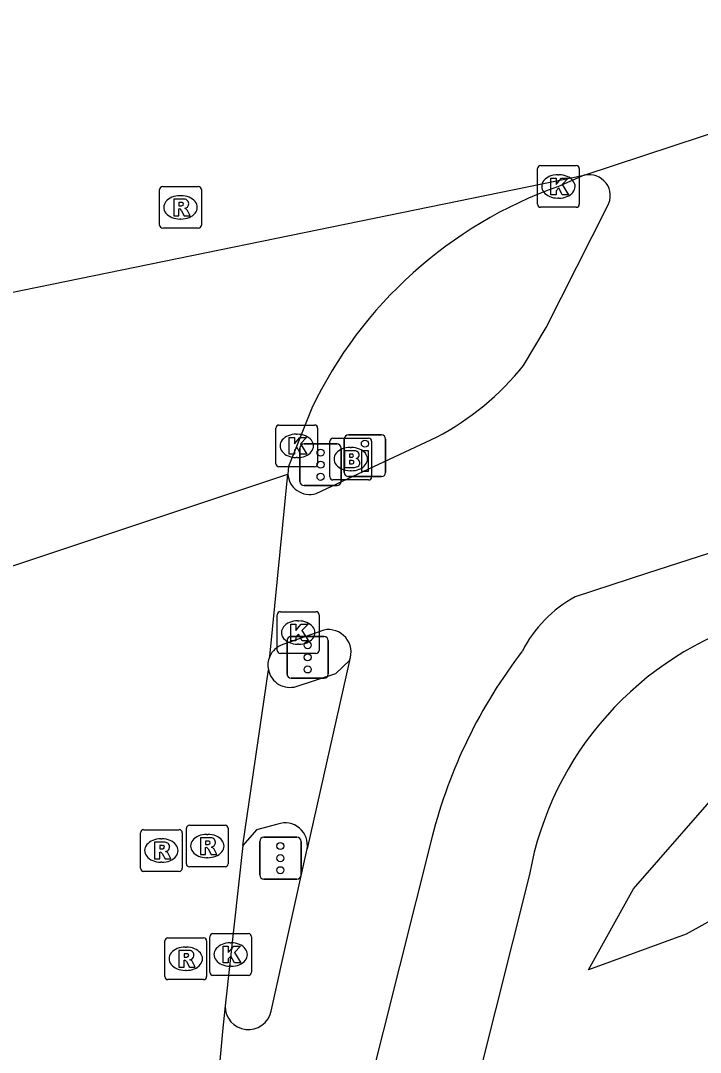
# Model space of a CAD drawing. Extents: x 160732 to 162105, y 387428 to 388479.
# Drawn here: x 161853.2 to 161869.48, y 388361.07 to 388385.79 of the extents above; entities that cross this region are included whole.
import ezdxf

# ---------------------------------------------------------------- set-up
doc = ezdxf.new("R2010")
doc.units = 0
for name, color, linetype in [('IMGEO_Brandkraan', 7, 'Continuous'), ('IMGEO_Drukknoppaal', 7, 'Continuous'), ('IMGEO_Fietspad_gesloten', 7, 'Continuous'), ('IMGEO_Groenvoorziening', 7, 'Continuous'), ('IMGEO_Kolk', 7, 'Continuous'), ('IMGEO_Rijbaan_lokaal_gesloten', 7, 'Continuous'), ('IMGEO_Rijbaan_regionaal_gesloten', 7, 'Continuous'), ('IMGEO_Rioolput', 7, 'Continuous'), ('IMGEO_Verkeersregelinstallatiepaal', 7, 'Continuous'), ('IMGEO_Voetpad_open', 7, 'Continuous')]:
    doc.layers.add(name, color=color, linetype=linetype)

msp = doc.modelspace()

# ---------------------------------------------------------------- linework, layer by layer
at = {"layer": 'IMGEO_Brandkraan'}
for p, q in [((161860.607, 388374.859), (161860.607, 388375.711)), ((161860.682, 388375.785), (161861.534, 388375.785)), ((161861.608, 388375.711), (161861.608, 388374.859)), ((161861.095, 388375.565), (161861.12, 388375.565)), ((161861.118, 388375.005), (161861.093, 388375.005)), ((161861.534, 388374.785), (161860.682, 388374.785))]:
    msp.add_line(p, q, dxfattribs=at)
for points in [[(161860.607, 388374.859), (161860.607, 388375.711)], [(161860.682, 388375.785), (161861.534, 388375.785)], [(161861.608, 388375.711), (161861.608, 388374.859)], [(161860.955, 388375.485), (161860.955, 388375.085), (161861.168, 388375.085)], [(161861.186, 388375.485), (161860.955, 388375.485)], [(161861.134, 388375.404), (161861.08, 388375.404), (161861.08, 388375.328)], [(161861.08, 388375.328), (161861.133, 388375.328)], [(161861.142, 388375.252), (161861.08, 388375.252), (161861.08, 388375.171)], [(161861.08, 388375.171), (161861.142, 388375.171)], [(161861.534, 388374.785), (161860.682, 388374.785)]]:
    msp.add_lwpolyline(points, dxfattribs=at)
for centre, radius, start, end in [((161860.684, 388375.709), 0.0765, 91.552, 178.448), ((161860.684, 388375.709), 0.0765, 91.552, 178.448), ((161861.532, 388375.709), 0.0765, 1.552, 88.448), ((161861.532, 388375.709), 0.0765, 1.552, 88.448), ((161861.135, 388375.366), 0.0379, 267.8285, 90.9355), ((161861.19, 388375.34), 0.145, 59.4692, 91.5367), ((161861.215, 388375.387), 0.0922, 285.5137, 58.1501), ((161861.143, 388375.211), 0.0404, 269.8759, 90.5077), ((161861.174, 388375.336), 0.251, 268.6676, 293.5347), ((161861.22, 388375.195), 0.105, 301.3115, 78.989), ((161860.684, 388374.861), 0.0765, 181.552, 268.448), ((161860.684, 388374.861), 0.0765, 181.552, 268.448), ((161861.532, 388374.861), 0.0765, 271.552, 358.448), ((161861.532, 388374.861), 0.0765, 271.552, 358.448)]:
    msp.add_arc(centre, radius, start, end, dxfattribs=at)
for centre, major_axis, ratio, start_param, end_param in [((161861.094, 388375.285), (-0.387, 0.002), 0.722429, 4.712389, 7.853982), ((161861.119, 388375.285), (-0.39, 0.002), 0.717154, 1.570796, 4.712389)]:
    msp.add_ellipse(centre, major_axis=major_axis, ratio=ratio, start_param=start_param, end_param=end_param, dxfattribs=at)
at = {"layer": 'IMGEO_Drukknoppaal'}
for p, q in [((161861.052, 388375.864), (161861.842, 388375.864)), ((161861.842, 388375.864), (161861.052, 388375.864)), ((161860.952, 388374.964), (161860.952, 388375.764)), ((161860.952, 388375.764), (161860.952, 388374.964)), ((161861.942, 388375.764), (161861.942, 388374.964)), ((161861.942, 388374.964), (161861.942, 388375.764)), ((161861.842, 388374.864), (161861.052, 388374.864)), ((161861.052, 388374.864), (161861.842, 388374.864))]:
    msp.add_line(p, q, dxfattribs=at)
msp.add_lwpolyline([(161861.522, 388375.489), (161861.522, 388374.989), (161861.372, 388374.989), (161861.372, 388375.489), (161861.522, 388375.489)], dxfattribs=at)
msp.add_circle((161861.447, 388375.654), 0.085, dxfattribs=at)
for centre, start, end in [((161861.052, 388375.764), 90, 180), ((161861.052, 388375.764), 90, 180), ((161861.842, 388375.764), 0, 90), ((161861.842, 388375.764), 360, 90), ((161861.052, 388374.964), 180, 270), ((161861.052, 388374.964), 180, 270), ((161861.842, 388374.964), 270, 0), ((161861.842, 388374.964), 270, 0)]:
    msp.add_arc(centre, 0.1, start, end, dxfattribs=at)
at = {"layer": 'IMGEO_Fietspad_gesloten'}
for points in [[(161932.495, 388393.294), (161868.221, 388372.548), (161866.487, 388371.983)], [(161865.25, 388377.53), (161865.789, 388378.436), (161867.262, 388381.348)], [(161860.276, 388374.457), (161863.166, 388375.812)], [(161860.463, 388371.188), (161859.479, 388370.84)], [(161861.077, 388370.458), (161860.06, 388365.942)], [(161863.059, 388366.242), (161858.376, 388347.61)], [(161859.198, 388362.053), (161860.06, 388365.942)]]:
    msp.add_lwpolyline(points, dxfattribs=at)
for centre, radius, start, end in [((161866.822, 388381.596), 0.505, 330.6074, 103.7993), ((161860.065, 388381.696), 6.651, 297.7865, 321.2162), ((161860.126, 388374.964), 0.529, 184.2575, 286.4315), ((161867.94, 388369.298), 3.053, 118.4116, 153.0163), ((161860.573, 388370.657), 0.542, 338.4116, 101.7225), ((161859.651, 388370.34), 0.529, 109.0277, 156.6036), ((161874.923, 388363.217), 12.244, 142.4282, 165.6974), ((161858.653, 388362.17), 0.558, 179.2008, 347.8681)]:
    msp.add_arc(centre, radius, start, end, dxfattribs=at)
at = {"layer": 'IMGEO_Groenvoorziening'}
msp.add_lwpolyline([(161934.234, 388381.812), (161912.346, 388376.22), (161886.85, 388370.001), (161874.452, 388366.391), (161872.046, 388365.503), (161869.141, 388363.897), (161866.804, 388363.043), (161867.879, 388364.984), (161870.252, 388367.698)], dxfattribs=at)
at = {"layer": 'IMGEO_Kolk'}
for p, q in [((161865.657, 388382.319), (161866.509, 388382.319)), ((161865.582, 388381.393), (161865.582, 388382.245)), ((161866.07, 388382.099), (161866.095, 388382.099)), ((161866.583, 388382.245), (161866.583, 388381.393)), ((161866.093, 388381.539), (161866.068, 388381.539)), ((161866.509, 388381.319), (161865.657, 388381.319)), ((161859.388, 388376.101), (161860.24, 388376.101)), ((161859.313, 388375.175), (161859.313, 388376.027)), ((161859.801, 388375.881), (161859.826, 388375.881)), ((161860.314, 388376.027), (161860.314, 388375.175)), ((161860.24, 388375.101), (161859.388, 388375.101)), ((161859.824, 388375.321), (161859.799, 388375.321)), ((161859.347, 388370.701), (161859.347, 388371.553)), ((161859.422, 388371.627), (161860.274, 388371.627)), ((161859.835, 388371.407), (161859.86, 388371.407)), ((161860.348, 388371.553), (161860.348, 388370.701)), ((161859.858, 388370.847), (161859.833, 388370.847)), ((161860.274, 388370.627), (161859.422, 388370.627)), ((161857.73, 388362.985), (161857.73, 388363.837)), ((161857.805, 388363.911), (161858.657, 388363.911)), ((161858.731, 388363.837), (161858.731, 388362.985)), ((161858.218, 388363.691), (161858.243, 388363.691)), ((161858.241, 388363.131), (161858.216, 388363.131)), ((161858.657, 388362.911), (161857.805, 388362.911))]:
    msp.add_line(p, q, dxfattribs=at)
for points in [[(161865.657, 388382.319), (161866.509, 388382.319)], [(161865.582, 388381.393), (161865.582, 388382.245)], [(161866.583, 388382.245), (161866.583, 388381.393)], [(161865.903, 388382.019), (161866.026, 388382.019), (161866.026, 388381.868), (161866.156, 388382.019), (161866.32, 388382.019), (161866.174, 388381.868), (161866.327, 388381.619), (161866.175, 388381.619), (161866.09, 388381.783), (161866.026, 388381.716), (161866.026, 388381.619), (161865.903, 388381.619), (161865.903, 388382.019)], [(161866.509, 388381.319), (161865.657, 388381.319)], [(161859.388, 388376.101), (161860.24, 388376.101)], [(161859.313, 388375.175), (161859.313, 388376.027)], [(161860.314, 388376.027), (161860.314, 388375.175)], [(161859.634, 388375.801), (161859.757, 388375.801), (161859.757, 388375.65), (161859.887, 388375.801), (161860.051, 388375.801), (161859.905, 388375.65), (161860.058, 388375.401), (161859.906, 388375.401), (161859.821, 388375.565), (161859.757, 388375.498), (161859.757, 388375.401), (161859.634, 388375.401), (161859.634, 388375.801)], [(161860.24, 388375.101), (161859.388, 388375.101)], [(161859.347, 388370.701), (161859.347, 388371.553)], [(161859.422, 388371.627), (161860.274, 388371.627)], [(161860.348, 388371.553), (161860.348, 388370.701)], [(161859.668, 388371.327), (161859.791, 388371.327), (161859.791, 388371.176), (161859.921, 388371.327), (161860.085, 388371.327), (161859.939, 388371.176), (161860.092, 388370.927), (161859.94, 388370.927), (161859.855, 388371.091), (161859.791, 388371.024), (161859.791, 388370.927), (161859.668, 388370.927), (161859.668, 388371.327)], [(161860.274, 388370.627), (161859.422, 388370.627)], [(161857.73, 388362.985), (161857.73, 388363.837)], [(161857.805, 388363.911), (161858.657, 388363.911)], [(161858.731, 388363.837), (161858.731, 388362.985)], [(161858.051, 388363.611), (161858.174, 388363.611), (161858.174, 388363.46), (161858.304, 388363.611), (161858.468, 388363.611), (161858.322, 388363.46), (161858.475, 388363.211), (161858.323, 388363.211), (161858.238, 388363.375), (161858.174, 388363.308), (161858.174, 388363.211), (161858.051, 388363.211), (161858.051, 388363.611)], [(161858.657, 388362.911), (161857.805, 388362.911)]]:
    msp.add_lwpolyline(points, dxfattribs=at)
for centre, start, end in [((161865.659, 388382.243), 91.552, 178.448), ((161865.659, 388382.243), 91.552, 178.448), ((161866.507, 388382.243), 1.552, 88.448), ((161866.507, 388382.243), 1.552, 88.448), ((161865.659, 388381.395), 181.552, 268.448), ((161865.659, 388381.395), 181.552, 268.448), ((161866.507, 388381.395), 271.552, 358.448), ((161866.507, 388381.395), 271.552, 358.448), ((161859.39, 388376.025), 91.552, 178.448), ((161859.39, 388376.025), 91.552, 178.448), ((161860.238, 388376.025), 1.552, 88.448), ((161860.238, 388376.025), 1.552, 88.448), ((161859.39, 388375.177), 181.552, 268.448), ((161859.39, 388375.177), 181.552, 268.448), ((161860.238, 388375.177), 271.552, 358.448), ((161860.238, 388375.177), 271.552, 358.448), ((161859.424, 388371.551), 91.552, 178.448), ((161859.424, 388371.551), 91.552, 178.448), ((161860.272, 388371.551), 1.552, 88.448), ((161860.272, 388371.551), 1.552, 88.448), ((161859.424, 388370.703), 181.552, 268.448), ((161859.424, 388370.703), 181.552, 268.448), ((161860.272, 388370.703), 271.552, 358.448), ((161860.272, 388370.703), 271.552, 358.448), ((161857.807, 388363.835), 91.552, 178.448), ((161857.807, 388363.835), 91.552, 178.448), ((161858.655, 388363.835), 1.552, 88.448), ((161858.655, 388363.835), 1.552, 88.448), ((161857.807, 388362.987), 181.552, 268.448), ((161857.807, 388362.987), 181.552, 268.448), ((161858.655, 388362.987), 271.552, 358.448), ((161858.655, 388362.987), 271.552, 358.448)]:
    msp.add_arc(centre, 0.0765, start, end, dxfattribs=at)
for centre, major_axis, ratio, start_param, end_param in [((161866.069, 388381.819), (-0.387, 0.002), 0.722429, 4.712389, 7.853982), ((161866.094, 388381.819), (-0.39, 0.002), 0.717154, 1.570796, 4.712389), ((161859.8, 388375.601), (-0.387, 0.002), 0.722429, 4.712389, 7.853982), ((161859.825, 388375.601), (-0.39, 0.002), 0.717154, 1.570796, 4.712389), ((161859.834, 388371.127), (-0.387, 0.002), 0.722429, 4.712389, 7.853982), ((161859.859, 388371.127), (-0.39, 0.002), 0.717154, 1.570796, 4.712389), ((161858.217, 388363.411), (-0.387, 0.002), 0.722429, 4.712389, 7.853982), ((161858.242, 388363.411), (-0.39, 0.002), 0.717154, 1.570796, 4.712389)]:
    msp.add_ellipse(centre, major_axis=major_axis, ratio=ratio, start_param=start_param, end_param=end_param, dxfattribs=at)
at = {"layer": 'IMGEO_Rijbaan_lokaal_gesloten'}
for points in [[(161859.166, 388370.55), (161859.599, 388374.925)], [(161858.518, 388366.021), (161859.134, 388370.231)], [(161858.518, 388366.021), (161858.095, 388362.178)]]:
    msp.add_lwpolyline(points, dxfattribs=at)
for centre, radius, start, end in [((161859.646, 388370.341), 0.524, 156.4561, 192.0872), ((162183.471, 388330.713), 326.894, 174.47646, 177.92254)]:
    msp.add_arc(centre, radius, start, end, dxfattribs=at)
at = {"layer": 'IMGEO_Rijbaan_regionaal_gesloten'}
for points in [[(161866.701, 388382.087), (161870.263, 388383.262)], [(161850.233, 388378.718), (161866.701, 388382.087)], [(161866.701, 388382.087), (161866.083, 388381.819)], [(161860.172, 388376.504), (161859.617, 388375.106), (161859.599, 388374.925)], [(161851.9, 388372.361), (161859.599, 388374.925)]]:
    msp.add_lwpolyline(points, dxfattribs=at)
msp.add_arc((161869.571, 388371.995), 10.425, 109.5493, 154.3726, dxfattribs=at)
at = {"layer": 'IMGEO_Rioolput'}
for p, q in [((161856.603, 388381.818), (161857.455, 388381.818)), ((161856.528, 388380.892), (161856.528, 388381.744)), ((161857.016, 388381.598), (161857.041, 388381.598)), ((161857.529, 388381.744), (161857.529, 388380.892)), ((161857.039, 388381.038), (161857.014, 388381.038)), ((161857.455, 388380.818), (161856.603, 388380.818)), ((161857.244, 388366.511), (161858.096, 388366.511)), ((161856.069, 388365.477), (161856.069, 388366.329)), ((161856.144, 388366.403), (161856.996, 388366.403)), ((161857.07, 388366.329), (161857.07, 388365.477)), ((161857.169, 388365.585), (161857.169, 388366.437)), ((161857.657, 388366.291), (161857.682, 388366.291)), ((161858.17, 388366.437), (161858.17, 388365.585)), ((161856.557, 388366.183), (161856.582, 388366.183)), ((161857.68, 388365.731), (161857.655, 388365.731)), ((161856.58, 388365.623), (161856.555, 388365.623)), ((161858.096, 388365.511), (161857.244, 388365.511)), ((161856.996, 388365.403), (161856.144, 388365.403)), ((161856.653, 388362.884), (161856.653, 388363.736)), ((161856.728, 388363.81), (161857.58, 388363.81)), ((161857.654, 388363.736), (161857.654, 388362.884)), ((161857.141, 388363.59), (161857.166, 388363.59)), ((161857.164, 388363.03), (161857.139, 388363.03)), ((161857.58, 388362.81), (161856.728, 388362.81))]:
    msp.add_line(p, q, dxfattribs=at)
for points in [[(161856.603, 388381.818), (161857.455, 388381.818)], [(161856.528, 388380.892), (161856.528, 388381.744)], [(161857.529, 388381.744), (161857.529, 388380.892)], [(161857.117, 388381.516), (161856.865, 388381.518), (161856.865, 388381.118)], [(161856.865, 388381.118), (161856.989, 388381.118), (161856.989, 388381.28), (161857, 388381.28)], [(161857.043, 388381.437), (161856.989, 388381.437), (161856.989, 388381.356)], [(161856.989, 388381.356), (161857.041, 388381.356)], [(161857.047, 388381.251), (161857.118, 388381.118), (161857.258, 388381.118), (161857.193, 388381.244)], [(161857.455, 388380.818), (161856.603, 388380.818)], [(161857.244, 388366.511), (161858.096, 388366.511)], [(161856.069, 388365.477), (161856.069, 388366.329)], [(161856.144, 388366.403), (161856.996, 388366.403)], [(161857.07, 388366.329), (161857.07, 388365.477)], [(161857.169, 388365.585), (161857.169, 388366.437)], [(161857.758, 388366.209), (161857.506, 388366.211), (161857.506, 388365.811)], [(161858.17, 388366.437), (161858.17, 388365.585)], [(161856.658, 388366.101), (161856.406, 388366.103), (161856.406, 388365.703)], [(161856.584, 388366.022), (161856.53, 388366.022), (161856.53, 388365.941)], [(161857.506, 388365.811), (161857.63, 388365.811), (161857.63, 388365.973), (161857.641, 388365.973)], [(161857.684, 388366.13), (161857.63, 388366.13), (161857.63, 388366.049)], [(161857.63, 388366.049), (161857.682, 388366.049)], [(161856.406, 388365.703), (161856.53, 388365.703), (161856.53, 388365.865), (161856.541, 388365.865)], [(161856.53, 388365.941), (161856.582, 388365.941)], [(161856.588, 388365.836), (161856.659, 388365.703), (161856.799, 388365.703), (161856.734, 388365.829)], [(161857.688, 388365.944), (161857.759, 388365.811), (161857.899, 388365.811), (161857.834, 388365.937)], [(161858.096, 388365.511), (161857.244, 388365.511)], [(161856.996, 388365.403), (161856.144, 388365.403)], [(161856.653, 388362.884), (161856.653, 388363.736)], [(161856.728, 388363.81), (161857.58, 388363.81)], [(161857.654, 388363.736), (161857.654, 388362.884)], [(161857.242, 388363.508), (161856.99, 388363.51), (161856.99, 388363.11)], [(161856.99, 388363.11), (161857.114, 388363.11), (161857.114, 388363.272), (161857.125, 388363.272)], [(161857.168, 388363.429), (161857.114, 388363.429), (161857.114, 388363.348)], [(161857.114, 388363.348), (161857.166, 388363.348)], [(161857.172, 388363.243), (161857.243, 388363.11), (161857.383, 388363.11), (161857.318, 388363.236)], [(161857.58, 388362.81), (161856.728, 388362.81)]]:
    msp.add_lwpolyline(points, dxfattribs=at)
for centre, radius, start, end in [((161856.605, 388381.742), 0.0765, 91.552, 178.448), ((161856.605, 388381.742), 0.0765, 91.552, 178.448), ((161857.453, 388381.742), 0.0765, 1.552, 88.448), ((161857.453, 388381.742), 0.0765, 1.552, 88.448), ((161856.999, 388381.227), 0.0533, 26.0293, 88.6989), ((161857.025, 388381.545), 0.19, 274.7715, 282.9687), ((161857.049, 388381.341), 0.0964, 77.0061, 93.1865), ((161857.063, 388381.398), 0.0378, 276.6634, 79.6772), ((161857.116, 388381.406), 0.109, 350.3612, 89.416), ((161857.114, 388381.406), 0.112, 277.5842, 350.9817), ((161857.098, 388381.191), 0.108, 29.5134, 73.7905), ((161856.605, 388380.894), 0.0765, 181.552, 268.448), ((161856.605, 388380.894), 0.0765, 181.552, 268.448), ((161857.453, 388380.894), 0.0765, 271.552, 358.448), ((161857.453, 388380.894), 0.0765, 271.552, 358.448), ((161857.246, 388366.435), 0.0765, 91.552, 178.448), ((161857.246, 388366.435), 0.0765, 91.552, 178.448), ((161858.094, 388366.435), 0.0765, 1.552, 88.448), ((161858.094, 388366.435), 0.0765, 1.552, 88.448), ((161856.146, 388366.327), 0.0765, 91.552, 178.448), ((161856.146, 388366.327), 0.0765, 91.552, 178.448), ((161856.994, 388366.327), 0.0765, 1.552, 88.448), ((161856.994, 388366.327), 0.0765, 1.552, 88.448), ((161857.757, 388366.099), 0.109, 350.3612, 89.416), ((161856.59, 388365.926), 0.0964, 77.0061, 93.1865), ((161856.604, 388365.983), 0.0378, 276.6634, 79.6772), ((161856.657, 388365.991), 0.109, 350.3612, 89.416), ((161856.655, 388365.991), 0.112, 277.5842, 350.9817), ((161857.64, 388365.92), 0.0533, 26.0293, 88.6989), ((161857.666, 388366.238), 0.19, 274.7715, 282.9687), ((161857.69, 388366.034), 0.0964, 77.0061, 93.1865), ((161857.704, 388366.091), 0.0378, 276.6634, 79.6772), ((161857.755, 388366.099), 0.112, 277.5842, 350.9817), ((161857.739, 388365.884), 0.108, 29.5134, 73.7905), ((161856.54, 388365.812), 0.0533, 26.0293, 88.6989), ((161856.566, 388366.13), 0.19, 274.7715, 282.9687), ((161856.639, 388365.776), 0.108, 29.5134, 73.7905), ((161856.146, 388365.479), 0.0765, 181.552, 268.448), ((161856.146, 388365.479), 0.0765, 181.552, 268.448), ((161856.994, 388365.479), 0.0765, 271.552, 358.448), ((161856.994, 388365.479), 0.0765, 271.552, 358.448), ((161857.246, 388365.587), 0.0765, 181.552, 268.448), ((161857.246, 388365.587), 0.0765, 181.552, 268.448), ((161858.094, 388365.587), 0.0765, 271.552, 358.448), ((161858.094, 388365.587), 0.0765, 271.552, 358.448), ((161856.73, 388363.734), 0.0765, 91.552, 178.448), ((161856.73, 388363.734), 0.0765, 91.552, 178.448), ((161857.578, 388363.734), 0.0765, 1.552, 88.448), ((161857.578, 388363.734), 0.0765, 1.552, 88.448), ((161857.241, 388363.398), 0.109, 350.3612, 89.416), ((161857.124, 388363.219), 0.0533, 26.0293, 88.6989), ((161857.15, 388363.537), 0.19, 274.7715, 282.9687), ((161857.174, 388363.333), 0.0964, 77.0061, 93.1865), ((161857.188, 388363.39), 0.0378, 276.6634, 79.6772), ((161857.239, 388363.398), 0.112, 277.5842, 350.9817), ((161857.223, 388363.183), 0.108, 29.5134, 73.7905), ((161856.73, 388362.886), 0.0765, 181.552, 268.448), ((161856.73, 388362.886), 0.0765, 181.552, 268.448), ((161857.578, 388362.886), 0.0765, 271.552, 358.448), ((161857.578, 388362.886), 0.0765, 271.552, 358.448)]:
    msp.add_arc(centre, radius, start, end, dxfattribs=at)
for centre, major_axis, ratio, start_param, end_param in [((161857.015, 388381.318), (-0.387, 0.002), 0.722429, 4.712389, 7.853982), ((161857.04, 388381.318), (-0.39, 0.002), 0.717154, 1.570796, 4.712389), ((161857.656, 388366.011), (-0.387, 0.002), 0.722429, 4.712389, 7.853982), ((161857.681, 388366.011), (-0.39, 0.002), 0.717154, 1.570796, 4.712389), ((161856.556, 388365.903), (-0.387, 0.002), 0.722429, 4.712389, 7.853982), ((161856.581, 388365.903), (-0.39, 0.002), 0.717154, 1.570796, 4.712389), ((161857.14, 388363.31), (-0.387, 0.002), 0.722429, 4.712389, 7.853982), ((161857.165, 388363.31), (-0.39, 0.002), 0.717154, 1.570796, 4.712389)]:
    msp.add_ellipse(centre, major_axis=major_axis, ratio=ratio, start_param=start_param, end_param=end_param, dxfattribs=at)
at = {"layer": 'IMGEO_Verkeersregelinstallatiepaal'}
for p, q in [((161859.989, 388375.65), (161860.779, 388375.65)), ((161860.779, 388375.65), (161859.989, 388375.65)), ((161859.889, 388374.75), (161859.889, 388375.55)), ((161859.889, 388375.55), (161859.889, 388374.75)), ((161860.879, 388375.55), (161860.879, 388374.75)), ((161860.879, 388374.75), (161860.879, 388375.55)), ((161860.779, 388374.65), (161859.989, 388374.65)), ((161859.989, 388374.65), (161860.779, 388374.65)), ((161859.58, 388370.134), (161859.58, 388370.934)), ((161859.58, 388370.934), (161859.58, 388370.134)), ((161859.68, 388371.034), (161860.47, 388371.034)), ((161860.47, 388371.034), (161859.68, 388371.034)), ((161860.57, 388370.934), (161860.57, 388370.134)), ((161860.57, 388370.134), (161860.57, 388370.934)), ((161860.47, 388370.034), (161859.68, 388370.034)), ((161859.68, 388370.034), (161860.47, 388370.034)), ((161859.026, 388366.221), (161859.816, 388366.221)), ((161859.816, 388366.221), (161859.026, 388366.221)), ((161858.926, 388365.321), (161858.926, 388366.121)), ((161858.926, 388366.121), (161858.926, 388365.321)), ((161859.916, 388366.121), (161859.916, 388365.321)), ((161859.916, 388365.321), (161859.916, 388366.121)), ((161859.816, 388365.221), (161859.026, 388365.221)), ((161859.026, 388365.221), (161859.816, 388365.221))]:
    msp.add_line(p, q, dxfattribs=at)
for centre in [(161860.384, 388375.44), (161860.384, 388375.15), (161860.384, 388374.86), (161860.075, 388370.824), (161860.075, 388370.534), (161860.075, 388370.244), (161859.421, 388366.011), (161859.421, 388365.721), (161859.421, 388365.431)]:
    msp.add_circle(centre, 0.085, dxfattribs=at)
for centre, start, end in [((161859.989, 388375.55), 90, 180), ((161859.989, 388375.55), 90, 180), ((161860.779, 388375.55), 0, 90), ((161860.779, 388375.55), 360, 90), ((161859.989, 388374.75), 180, 270), ((161859.989, 388374.75), 180, 270), ((161860.779, 388374.75), 270, 0), ((161860.779, 388374.75), 270, 0), ((161859.68, 388370.934), 90, 180), ((161859.68, 388370.934), 90, 180), ((161860.47, 388370.934), 0, 90), ((161860.47, 388370.934), 360, 90), ((161859.68, 388370.134), 180, 270), ((161859.68, 388370.134), 180, 270), ((161860.47, 388370.134), 270, 0), ((161860.47, 388370.134), 270, 0), ((161859.026, 388366.121), 90, 180), ((161859.026, 388366.121), 90, 180), ((161859.816, 388366.121), 0, 90), ((161859.816, 388366.121), 360, 90), ((161859.026, 388365.321), 180, 270), ((161859.026, 388365.321), 180, 270), ((161859.816, 388365.321), 270, 0), ((161859.816, 388365.321), 270, 0)]:
    msp.add_arc(centre, 0.1, start, end, dxfattribs=at)
at = {"layer": 'IMGEO_Voetpad_open'}
for points in [[(161859.802, 388369.836), (161860.752, 388370.146), (161861.077, 388370.458)], [(161859.359, 388366.536), (161858.852, 388366.401), (161858.518, 388366.021)], [(161865.39, 388365.331), (161863.362, 388357.249)]]:
    msp.add_lwpolyline(points, dxfattribs=at)
for centre, radius, start, end in [((161873.105, 388363.925), 7.843, 106.9118, 169.6696), ((161859.65, 388370.34), 0.527, 191.9898, 286.817), ((161859.537, 388366.035), 0.531, 349.8927, 109.554)]:
    msp.add_arc(centre, radius, start, end, dxfattribs=at)

doc.saveas('drawing.dxf')
